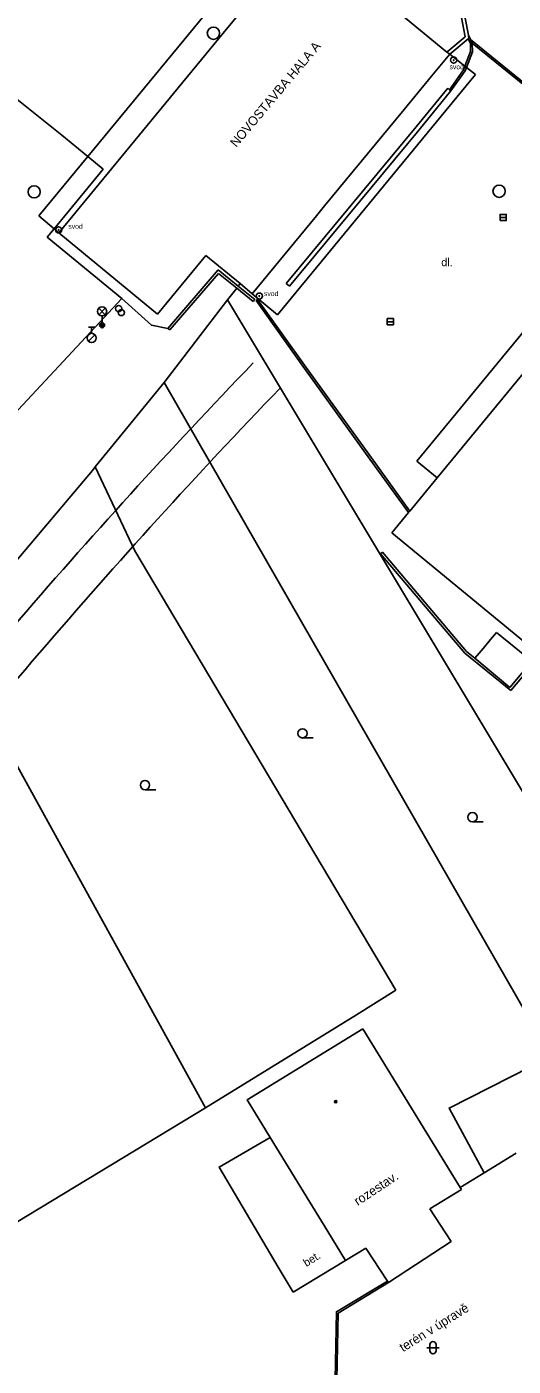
# Model space of a CAD drawing. Extents: x -595546 to -593986, y -1160845 to -1159202.
# Drawn here: x -595006.4 to -594966.9, y -1159496.9 to -1159388.1 of the extents above; entities that cross this region are included whole.
import ezdxf

# ---------------------------------------------------------------- set-up
doc = ezdxf.new("R2010")
doc.units = 0
for name, color, linetype in [('DOP - ploty', 7, 'Continuous'), ('DOP - rozhrani ploch obecne', 7, 'Continuous'), ('Level 25', 7, 'Continuous'), ('Level 27', 7, 'Continuous'), ('Level 28', 7, 'Continuous'), ('Level 33', 7, 'Continuous'), ('Level 36', 7, 'Continuous'), ('Level 39', 7, 'Continuous'), ('TM - budovy zdene_ betonove - VP', 7, 'Continuous'), ('TM - komunikace - VP', 7, 'Continuous'), ('TM - letecke snimky - pomocna linie', 7, 'Continuous'), ('TM - plot zdeny_ ohradni zed - VP', 7, 'Continuous'), ('TM - podezdivka plotu - VP', 7, 'Continuous'), ('TM - pomocna konstrukcni linie', 7, 'Continuous'), ('TM - popis objektu', 7, 'Continuous'), ('TM - popis povrchu', 7, 'Continuous'), ('TM - poznamka', 7, 'Continuous'), ('TM - pristresek', 7, 'Continuous'), ('TM - rozhrani mezi zpev. plochami mezi sebou - VP', 7, 'Continuous'), ('TM - rozhrani ploch obecne - VP', 7, 'Continuous'), ('TM - vstup do budovy - zdene_ betonove', 7, 'Continuous'), ('TM - zed operna - VP', 7, 'Continuous')]:
    doc.layers.add(name, color=color, linetype=linetype)

msp = doc.modelspace()

# ---------------------------------------------------------------- linework, layer by layer
at = {"layer": 'DOP - ploty'}
for points in [[(-594990.12, -1159410.27), (-594964.91, -1159452.25)], [(-594995.25, -1159416.97), (-594964.61, -1159470.36)]]:
    msp.add_lwpolyline(points, dxfattribs=at)
at = {"layer": 'DOP - rozhrani ploch obecne'}
for points in [[(-595000.85, -1159423.82), (-594997.65, -1159430.65)], [(-594997.65, -1159430.65), (-594976.42, -1159466.34)], [(-594991.89, -1159475.92), (-595012.8, -1159438.01)], [(-594991.89, -1159475.92), (-595021.66, -1159493.91)]]:
    msp.add_lwpolyline(points, dxfattribs=at)
at = {"layer": 'Level 25'}
for centre, radius in [((-594971.73, -1159390.79), 0.25), ((-594971.73, -1159390.79), 0.0303), ((-595003.83, -1159404.58), 0.25), ((-595003.83, -1159404.58), 0.0303), ((-594987.52, -1159409.96), 0.25), ((-594987.52, -1159409.96), 0.0303)]:
    msp.add_circle(centre, radius, dxfattribs=at)
at = {"layer": 'Level 27'}
for p, q in [((-594967.95, -1159403.57), (-594967.45, -1159403.57)), ((-594977.12, -1159412.04), (-594976.62, -1159412.04))]:
    msp.add_line(p, q, dxfattribs=at)
for points in [[(-594967.95, -1159403.82), (-594967.45, -1159403.82), (-594967.45, -1159403.32), (-594967.95, -1159403.32)], [(-594977.12, -1159412.29), (-594976.62, -1159412.29), (-594976.62, -1159411.79), (-594977.12, -1159411.79)]]:
    msp.add_lwpolyline(points, close=True, dxfattribs=at)
for centre in [(-594991.25, -1159388.6), (-595005.82, -1159401.49), (-594968.03, -1159401.44)]:
    msp.add_circle(centre, 0.5, dxfattribs=at)
at = {"layer": 'Level 28'}
for p, q in [((-595001.4, -1159412.48), (-595000.9, -1159412.48)), ((-595001.15, -1159412.98), (-595001.15, -1159412.48)), ((-595001.41, -1159413.63), (-595000.88, -1159413.1))]:
    msp.add_line(p, q, dxfattribs=at)
for centre, radius in [((-594998.95, -1159410.97), 0.25), ((-594998.73, -1159411.3), 0.25), ((-595001.15, -1159413.36), 0.375)]:
    msp.add_circle(centre, radius, dxfattribs=at)
at = {"layer": 'Level 33'}
for p, q in [((-595000.57, -1159411.47), (-595000.04, -1159410.94)), ((-595000.57, -1159410.94), (-595000.04, -1159411.47)), ((-595000.3, -1159411.58), (-595000.3, -1159412.33))]:
    msp.add_line(p, q, dxfattribs=at)
for centre, radius in [((-595000.3, -1159411.2), 0.375), ((-595000.3, -1159412.33), 0.2), ((-595000.3, -1159412.33), 0.145), ((-595000.3, -1159412.33), 0.0876)]:
    msp.add_circle(centre, radius, dxfattribs=at)
at = {"layer": 'Level 36'}
for p, q in [((-594984.01, -1159445.86), (-594983.14, -1159445.86)), ((-594996.81, -1159450.07), (-594995.93, -1159450.07)), ((-594970.2, -1159452.68), (-594969.32, -1159452.68)), ((-594973.91, -1159495.4), (-594972.91, -1159495.4)), ((-594973.66, -1159495.15), (-594973.66, -1159495.65)), ((-594973.16, -1159495.15), (-594973.16, -1159495.65))]:
    msp.add_line(p, q, dxfattribs=at)
for centre in [(-594984.01, -1159445.49), (-594996.81, -1159449.69), (-594970.2, -1159452.3)]:
    msp.add_circle(centre, 0.375, dxfattribs=at)
for centre, start, end in [((-594973.41, -1159495.15), 0, 180), ((-594973.41, -1159495.65), 180, 0)]:
    msp.add_arc(centre, 0.25, start, end, dxfattribs=at)
at = {"layer": 'Level 39'}
for radius in [0.09, 0.0398]:
    msp.add_circle((-594981.31, -1159475.42), radius, dxfattribs=at)
at = {"layer": 'TM - budovy zdene_ betonove - VP'}
for points in [[(-594972.27, -1159390.13), (-594983.75, -1159380.68)], [(-594990.47, -1159388.61), (-595003.82, -1159404.82)], [(-594972.05, -1159390.31), (-594973.52, -1159392.1)], [(-594972.05, -1159390.31), (-594972.27, -1159390.13)], [(-594975.74, -1159394.79), (-594982.21, -1159402.64)], [(-594982.86, -1159403.43), (-594988.09, -1159409.77)], [(-595003.82, -1159404.82), (-594995.8, -1159411.43)], [(-594991.86, -1159406.67), (-594995.8, -1159411.43)], [(-594991.86, -1159406.67), (-594989.08, -1159408.95)], [(-594973.06, -1159424.72), (-594959.22, -1159407.93)], [(-594989.08, -1159408.95), (-594988.09, -1159409.77)], [(-594975.29, -1159427.43), (-594973.06, -1159424.72)], [(-594976.75, -1159429.19), (-594975.39, -1159427.55)], [(-594975.39, -1159427.55), (-594975.29, -1159427.43)], [(-594964.96, -1159438.88), (-594976.75, -1159429.19)], [(-594986.64, -1159478.33), (-594988.52, -1159475.27), (-594979.1, -1159469.49)], [(-594979.1, -1159469.49), (-594971.2, -1159482.38)], [(-594981.96, -1159485.96), (-594986.64, -1159478.33)], [(-594971.2, -1159482.38), (-594971.1, -1159482.54)], [(-594971.1, -1159482.54), (-594973.67, -1159484.12)], [(-594973.67, -1159484.12), (-594971.94, -1159486.77)], [(-594980.51, -1159488.32), (-594981.96, -1159485.96)], [(-594971.94, -1159486.77), (-594977.03, -1159490.1)], [(-594978.86, -1159487.31), (-594980.51, -1159488.32)], [(-594978.86, -1159487.31), (-594977.09, -1159490)], [(-594977.09, -1159490), (-594977.03, -1159490.1)]]:
    msp.add_lwpolyline(points, dxfattribs=at)
at = {"layer": 'TM - komunikace - VP'}
for points in [[(-594970.36, -1159389.11), (-594970.53, -1159388.76)], [(-594970.22, -1159389.41), (-594970.36, -1159389.11)], [(-594970.2, -1159390.12), (-594970.22, -1159389.41)], [(-594970.68, -1159391.39), (-594970.2, -1159390.12)], [(-594971.95, -1159393.29), (-594970.78, -1159391.65)], [(-594970.78, -1159391.65), (-594970.68, -1159391.39)], [(-595004.2, -1159404.5), (-595000.2, -1159399.64)], [(-595004.75, -1159405.17), (-595004.2, -1159404.5)], [(-594998.69, -1159410.16), (-595004.75, -1159405.17)], [(-594998.69, -1159410.16), (-595011.17, -1159423.52)], [(-594987.67, -1159410.23), (-594983.71, -1159415.75)], [(-594983.71, -1159415.75), (-594978.41, -1159423.11)], [(-594978.41, -1159423.11), (-594975.29, -1159427.43)]]:
    msp.add_lwpolyline(points, dxfattribs=at)
for radius in [501.5, 498.5]:
    msp.add_arc((-594626.95, -1159763.43), radius, 136.0524, 142.7245, dxfattribs=at)
at = {"layer": 'TM - letecke snimky - pomocna linie'}
for points in [[(-594994.95, -1159412.59), (-594996.29, -1159412.33), (-594998.69, -1159410.16)], [(-594963.82, -1159471.74), (-594972.1, -1159475.93), (-594969.25, -1159481.19)], [(-594985.98, -1159488.87), (-594990.79, -1159480.72), (-594986.64, -1159478.33)]]:
    msp.add_lwpolyline(points, dxfattribs=at)
at = {"layer": 'TM - plot zdeny_ ohradni zed - VP'}
for points in [[(-594970.79, -1159388.89), (-594971.08, -1159387.32)], [(-594972.27, -1159390.13), (-594970.79, -1159388.89)], [(-594974.78, -1159396.22), (-594972.21, -1159393.08)], [(-594985.33, -1159408.94), (-594974.78, -1159396.22)], [(-594994.95, -1159412.59), (-594990.87, -1159407.84)], [(-594990.87, -1159407.84), (-594989.24, -1159409.15)], [(-594989.24, -1159409.15), (-594987.88, -1159410.24)], [(-594977.51, -1159430.77), (-594970.69, -1159438.84)], [(-594970.69, -1159438.84), (-594970, -1159439.38)]]:
    msp.add_lwpolyline(points, dxfattribs=at)
at = {"layer": 'TM - podezdivka plotu - VP'}
for points in [[(-594970.53, -1159388.76), (-594970.79, -1159387.37)], [(-594970.49, -1159389), (-594970.53, -1159388.76)], [(-594972.05, -1159390.31), (-594970.56, -1159389.06)], [(-594970.56, -1159389.06), (-594970.49, -1159389)], [(-594972.07, -1159393.2), (-594972.21, -1159393.08)], [(-594971.95, -1159393.29), (-594972.07, -1159393.2)], [(-594974.52, -1159396.44), (-594971.95, -1159393.29)], [(-594985.07, -1159409.16), (-594974.52, -1159396.44)], [(-594994.8, -1159412.71), (-594990.85, -1159408.12)], [(-594989.36, -1159409.31), (-594990.85, -1159408.12)], [(-594988.01, -1159410.4), (-594989.36, -1159409.31)], [(-594985.07, -1159409.16), (-594985.33, -1159408.94)], [(-594988.01, -1159410.4), (-594987.88, -1159410.24)], [(-594994.95, -1159412.59), (-594994.8, -1159412.71)], [(-594977.66, -1159430.9), (-594977.51, -1159430.77)], [(-594970.83, -1159438.98), (-594977.66, -1159430.9)], [(-594967.09, -1159442.01), (-594970.83, -1159438.98)], [(-594964.77, -1159439.28), (-594967.09, -1159442.01)]]:
    msp.add_lwpolyline(points, dxfattribs=at)
at = {"layer": 'TM - pomocna konstrukcni linie'}
msp.add_lwpolyline([(-594981.22, -1159497.99), (-594981.35, -1159497.99), (-594981.25, -1159492.48), (-594977.09, -1159490)], dxfattribs=at)
at = {"layer": 'TM - pristresek'}
for points in [[(-594985.48, -1159379.24), (-595001.45, -1159398.61)], [(-594970.81, -1159391.29), (-594972.05, -1159390.31)], [(-594986.04, -1159411.47), (-594969.96, -1159391.96)], [(-594970.68, -1159391.39), (-594970.81, -1159391.29)], [(-594969.96, -1159391.96), (-594970.68, -1159391.39)], [(-595001.45, -1159398.61), (-595005.44, -1159403.45)], [(-595005.44, -1159403.45), (-595004.2, -1159404.5)], [(-595004.2, -1159404.5), (-595003.82, -1159404.82)], [(-594959.91, -1159405.39), (-594974.71, -1159423.36)], [(-594986.04, -1159411.47), (-594988.09, -1159409.77)], [(-594974.71, -1159423.36), (-594973.06, -1159424.72)]]:
    msp.add_lwpolyline(points, dxfattribs=at)
at = {"layer": 'TM - rozhrani mezi zpev. plochami mezi sebou - VP'}
for points in [[(-595003.56, -1159396.88), (-595008.19, -1159393.19)], [(-595001.45, -1159398.61), (-595003.56, -1159396.88)], [(-595000.2, -1159399.64), (-595001.45, -1159398.61)], [(-594989.36, -1159409.31), (-594990.12, -1159410.27)], [(-594989.08, -1159408.95), (-594989.24, -1159409.15)]]:
    msp.add_lwpolyline(points, dxfattribs=at)
at = {"layer": 'TM - rozhrani ploch obecne - VP'}
for points in [[(-594970.37, -1159389.45), (-594970.56, -1159389.06)], [(-594970.36, -1159390.1), (-594970.37, -1159389.45)], [(-594970.36, -1159389.11), (-594965.88, -1159392.73)], [(-594970.22, -1159389.41), (-594965.97, -1159392.85)], [(-594970.81, -1159391.29), (-594970.36, -1159390.1)], [(-594972.07, -1159393.2), (-594970.92, -1159391.57)], [(-594970.92, -1159391.57), (-594970.81, -1159391.29)], [(-594990.12, -1159410.27), (-594995.25, -1159416.97)], [(-594987.67, -1159410.23), (-594987.79, -1159410.32)], [(-594983.84, -1159415.84), (-594987.79, -1159410.32)], [(-594978.53, -1159423.2), (-594983.84, -1159415.84)], [(-594995.25, -1159416.97), (-595000.85, -1159423.82)], [(-594975.39, -1159427.55), (-594978.53, -1159423.2)], [(-595001.09, -1159424.12), (-595012.8, -1159438.01)], [(-595000.85, -1159423.82), (-595001.09, -1159424.12)], [(-594968.73, -1159437.87), (-594968.24, -1159437.28)], [(-594968.24, -1159437.28), (-594965.36, -1159439.63)], [(-594970, -1159439.38), (-594969.31, -1159438.56)], [(-594967.15, -1159441.77), (-594970, -1159439.38)], [(-594965.36, -1159439.63), (-594967.15, -1159441.77)], [(-594976.42, -1159466.34), (-594979.62, -1159468.35)], [(-594979.62, -1159468.35), (-594991.89, -1159475.92)], [(-594969.25, -1159481.19), (-594966.64, -1159479.59)], [(-594971.2, -1159482.38), (-594969.25, -1159481.19)], [(-594984.77, -1159490.88), (-594980.51, -1159488.32)]]:
    msp.add_lwpolyline(points, dxfattribs=at)
at = {"layer": 'TM - vstup do budovy - zdene_ betonove'}
for points in [[(-594988.24, -1159385.91), (-594990.47, -1159388.61)], [(-594973.52, -1159392.1), (-594975.74, -1159394.79)], [(-594982.21, -1159402.64), (-594982.86, -1159403.43)], [(-594969.31, -1159438.56), (-594968.73, -1159437.87)]]:
    msp.add_lwpolyline(points, dxfattribs=at)
at = {"layer": 'TM - zed operna - VP'}
for points in [[(-594985.98, -1159488.87), (-594984.77, -1159490.88)], [(-594981.22, -1159497.99), (-594981.12, -1159492.6), (-594977.03, -1159490.1)]]:
    msp.add_lwpolyline(points, dxfattribs=at)

# ---------------------------------------------------------------- texts
at = {"layer": 'TM - popis objektu'}
for s, rotation, p in [('NOVOSTAVBA HALA A', 50, (-594989.39, -1159397.92)), ('rozestav.', 33.4079, (-594979.52, -1159483.89))]:
    msp.add_text(s, height=0.75, rotation=rotation, dxfattribs=at).set_placement(p)
at = {"layer": 'TM - popis povrchu'}
msp.add_text('dl.', height=0.65, dxfattribs=at).set_placement((-594972.73, -1159407.53))
msp.add_text('bet.', height=0.65, rotation=32.0619, dxfattribs=at).set_placement((-594983.7, -1159488.85))
at = {"layer": 'TM - poznamka'}
for p in [(-594972.06, -1159391.53), (-595003.04, -1159404.49), (-594987.14, -1159409.96)]:
    msp.add_text('svod', height=0.4, dxfattribs=at).set_placement(p)
msp.add_text('terén v úpravě', height=0.75, rotation=32.0967, dxfattribs=at).set_placement((-594975.84, -1159495.78))

doc.saveas('drawing.dxf')
